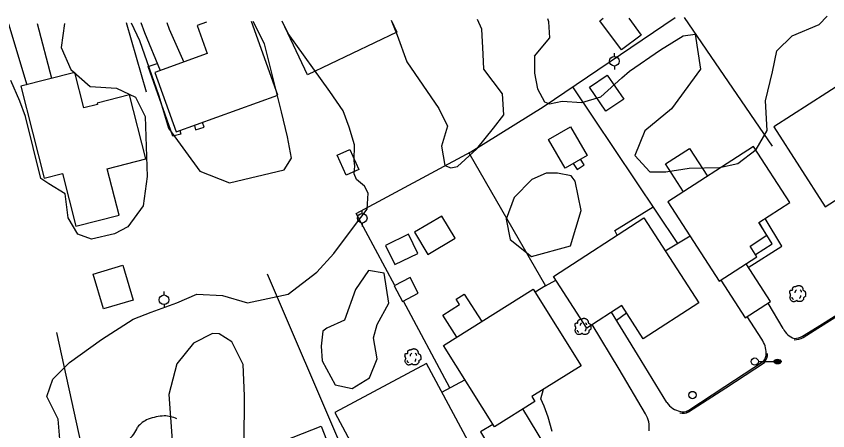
# Model space of a CAD drawing. Extents: x 2145380 to 2157287, y 139568 to 149130.
# Drawn here: x 2148700.1 to 2149038.2, y 143504 to 143676.5 of the extents above; entities that cross this region are included whole.
import ezdxf

# ---------------------------------------------------------------- set-up
doc = ezdxf.new("R2010")
doc.units = 0
for name, color, linetype in [('Default', 7, 'Continuous'), ('TOPO_Asphalt', 7, 'Continuous'), ('TOPO_Building', 7, 'Continuous'), ('TOPO_Concrete', 7, 'Continuous'), ('TOPO_Curb Back', 7, 'Continuous'), ('TOPO_Fence', 7, 'Continuous'), ('TOPO_Light Pole', 7, 'Continuous'), ('TOPO_Misc Line', 7, 'Continuous'), ('TOPO_Power Pole', 7, 'Continuous'), ('TOPO_Sidewalk', 7, 'Continuous'), ('TOPO_Tree', 7, 'Continuous'), ('TOPO_Tree Line', 7, 'Continuous'), ('TOPO_Wall Freestanding', 7, 'Continuous'), ('TOPO_Water Meter', 7, 'Continuous')]:
    doc.layers.add(name, color=color, linetype=linetype)

# ---------------------------------------------------------------- blocks, each defined once
blk = doc.blocks.new('LP')
at = {"layer": 'TOPO_Light Pole'}
blk.add_line((3.81, 0), (20.32, 0), dxfattribs=at)
for points in [[(20.32, 0), (27.94, 0)], [(20.32, 0), (23.5, 0)], [(20.83, 1.27), (27.43, 1.27)], [(20.83, 1.27), (23.5, 1.27)], [(23.71, 1.27), (27.43, 1.27)], [(23.71, 0), (27.94, 0)], [(20.83, -1.27), (27.43, -1.27)], [(20.83, -1.27), (23.5, -1.27)], [(23.71, -1.27), (27.43, -1.27)]]:
    blk.add_lwpolyline(points, dxfattribs=at)
blk.add_circle((0, 0), 3.81, dxfattribs=at)
blk.add_ellipse((24.13, 0), major_axis=(3.81, 0), ratio=0.666667, dxfattribs=at)
blk = doc.blocks.new('POWPOL')
at = {"layer": 'TOPO_Power Pole'}
for p, q in [((0, 10.2), (0, 17.3)), ((0, -10.2), (0, -17.3))]:
    blk.add_line(p, q, dxfattribs=at)
blk.add_circle((0, 0), 10.2, dxfattribs=at)
blk = doc.blocks.new('TREE')
at = {"layer": 'TOPO_Tree'}
for points in [[(-14.1, -0.4), (-14.2, 0.5), (-14.4, 1.4), (-14.6, 2.3), (-14.8, 3.2), (-15.5, 4), (-15.7, 4.9), (-15.8, 5.6), (-15.7, 6.3), (-15.7, 7), (-15.6, 7.9), (-15.7, 8.8), (-15.1, 9.7), (-14.6, 10.4), (-13.8, 10.5), (-13, 10.7), (-12.2, 11), (-11.1, 10), (-10.4, 10.7), (-9.4, 11.7), (-10.3, 13.3), (-9.8, 14.4), (-9.6, 15.1), (-9.3, 15.9), (-8.8, 16.5), (-8.2, 17.3), (-7.5, 17.7), (-6.7, 18.1), (-6.1, 18.4), (-5.6, 18.6), (-5.1, 18.7), (-4.5, 18.7), (-4, 18.5), (-3.5, 18.1)], [(-3.5, 17.6), (-3.1, 18.3), (-2.6, 18.8), (-1.9, 19.2), (-1, 19.7), (-0.2, 20), (0.7, 20.2), (1.6, 20.5), (2.5, 20.8), (3.4, 20.8), (4.1, 20.7), (4.8, 20.5), (5.5, 20.2), (6.4, 19.9), (7.3, 19.7), (8.2, 19.2), (9.4, 18.4), (10, 17.2), (10.8, 16), (11.2, 15.3), (11.6, 14.6), (11.9, 13.9), (12.2, 13.1), (11.4, 12), (11.9, 11.2), (12, 11), (12.2, 10.9), (12.4, 10.7), (12.9, 10.4), (13.5, 10), (14, 9.7), (14.7, 9.2), (15.4, 8.7), (16.1, 8.1), (16.7, 7.5), (16.9, 6.7), (17.1, 6), (17.6, 4.4), (17.7, 2.8), (17.7, 1.2), (17.7, -0.2), (17.8, -2.2), (16.6, -3), (15.5, -3.8), (14.3, -4.6), (13.2, -5.3)], [(13.2, -5.3), (13.3, -5.8), (13.4, -6.3), (13.4, -6.7), (13.8, -8.5), (12.2, -10), (10.8, -11.5), (10, -12.3), (9.1, -12.8), (8.2, -13.1), (6, -13.8), (3.3, -13.6), (1.3, -13.1), (0.5, -12.9), (-0.1, -11.4), (-0.8, -11.5), (-2, -11.6), (-3.3, -12.8), (-4.5, -13.1), (-6.1, -13.5), (-7.8, -14), (-9.3, -13.6), (-11.4, -13.1), (-12.8, -11.4), (-14.1, -9.4), (-15.3, -7.3), (-15.6, -5.1), (-15.1, -3), (-14.9, -1.9), (-13.9, -0.8), (-13.5, 0.1)], [(-4.2, 5.1), (-4.5, 6.1), (-4.3, 7.2), (-3.8, 8.2), (-3.3, 9.3), (-2.7, 10.3), (-1.6, 11)], [(5.9, 11.2), (6.5, 10.7), (7, 10.2), (7.4, 9.5), (7.9, 8.6), (8.3, 7.6), (8.5, 6.6)], [(-11.4, -4.5), (-11.5, -5.4), (-11, -6.3), (-10.1, -7.2), (-9.3, -8), (-8.5, -8.3), (-7.7, -8.1)], [(4.8, -6.3), (5.7, -5.7), (6.3, -4.9), (6.8, -3.9), (7.4, -2.8), (7.6, -1.7), (7.5, -0.6)]]:
    blk.add_open_spline(points, degree=3, dxfattribs=at)
blk = doc.blocks.new('WTRMTR')
at = {"layer": 'Default'}
blk.add_circle((0, 0), 3.89, dxfattribs=at)

msp = doc.modelspace()

# ---------------------------------------------------------------- linework, layer by layer
at = {"layer": 'TOPO_Asphalt'}
for p, q in [((2148696.87, 143673.32), (2148704.46, 143648.03)), ((2148708.84, 143673.44), (2148714.73, 143650.69))]:
    msp.add_line(p, q, dxfattribs=at)
for points in [[(2148752.03, 143673.85), (2148753.54, 143669.7), (2148759.99, 143653.9)], [(2148762.79, 143673.96), (2148763.83, 143671.18), (2148769.84, 143657.44)], [(2149019.62, 143546.5), (2149013.34, 143557.15)], [(2148971.18, 143515.82), (2148958.88, 143535.73), (2148948.09, 143553.42)], [(2149010.68, 143542.09), (2149004.56, 143551.5)], [(2148962.29, 143511.07), (2148951.21, 143529.62), (2148940.02, 143548.21)]]:
    msp.add_lwpolyline(points, dxfattribs=at)
for centre, radius, start, end in [((2149026.59, 143549.79), 7.71, 205.3006, 252.2592), ((2149001.89, 143536.09), 10.65, 0.6588, 34.3353), ((2148978.03, 143520.02), 8.04, 211.5363, 261.0296), ((2148952.86, 143505.42), 10.99, 352.6142, 30.9563)]:
    msp.add_arc(centre, radius, start, end, dxfattribs=at)
at = {"layer": 'TOPO_Building'}
for points in [[(2148779.35, 143674.12), (2148775.42, 143672.7), (2148779.64, 143660.97), (2148757.82, 143653.12), (2148766.71, 143628.38), (2148809.08, 143643.62), (2148798.04, 143674.3)], [(2148856.31, 143674.86), (2148858.67, 143669.88), (2148821.36, 143652.18), (2148810.81, 143674.42)], [(2148955.24, 143675.78), (2148960.49, 143668.71), (2148952.19, 143662.55), (2148943.18, 143674.66), (2148944.56, 143675.69)]]:
    msp.add_lwpolyline(points, dxfattribs=at)
for points in [[(2149052.45, 143654.01), (2149015.74, 143630.47), (2149037.09, 143597.17), (2149053.48, 143607.68), (2149049.07, 143614.56), (2149052.86, 143616.99), (2149053.49, 143616), (2149056.25, 143617.77), (2149053.57, 143621.96), (2149067.34, 143630.79)], [(2148702.01, 143647.41), (2148711.77, 143609.14), (2148719.28, 143611.06), (2148724.87, 143589.14), (2148742.92, 143593.74), (2148738, 143613.02), (2148754.08, 143617.13), (2148747.27, 143643.81), (2148733.8, 143640.38), (2148733.95, 143639.81), (2148728.19, 143638.34), (2148724.42, 143653.13)], [(2148946.33, 143652.06), (2148953.17, 143642.04), (2148945.77, 143636.99), (2148938.93, 143647.01)], [(2148928.83, 143613.27), (2148921.85, 143625.24), (2148930.95, 143630.54), (2148937.92, 143618.56)], [(2148839, 143621.11), (2148842.87, 143612.8), (2148837.59, 143610.35), (2148833.72, 143618.65)], [(2149008.7, 143576.45), (2149005.85, 143580.85), (2149012.83, 143585.38), (2149009.44, 143590.61), (2149022.42, 143599.02), (2149007.28, 143622.37), (2148971.6, 143599.24), (2148992.99, 143566.26)], [(2148871.51, 143577.39), (2148882.89, 143584.15), (2148877.42, 143593.36), (2148866.04, 143586.6)], [(2148961.61, 143592.57), (2148984.43, 143557.21), (2148961.3, 143542.28), (2148952.34, 143556.17), (2148937.75, 143546.75), (2148923.89, 143568.23)], [(2148867.33, 143577.84), (2148863.45, 143585.77), (2148853.86, 143581.07), (2148857.75, 143573.15)], [(2148744.42, 143572.86), (2148748.73, 143558.36), (2148736.37, 143554.68), (2148732.06, 143569.19)], [(2148861.03, 143557.77), (2148867.6, 143561.22), (2148864.14, 143567.8), (2148857.57, 143564.34)], [(2148878.08, 143539.5), (2148915.47, 143562.92), (2148935.4, 143531.09), (2148914.87, 143518.23), (2148916.15, 143516.2), (2148899.29, 143505.63)], [(2148871.02, 143531.98), (2148832.84, 143511.53), (2148851.32, 143477.03), (2148868.53, 143486.25), (2148867.36, 143488.43), (2148888.33, 143499.67)], [(2148827.16, 143505.85), (2148837.73, 143478.85), (2148821.9, 143472.66), (2148823.89, 143467.57), (2148813.01, 143463.32), (2148813.78, 143461.35), (2148800.85, 143456.3), (2148787.53, 143490.35)]]:
    msp.add_lwpolyline(points, close=True, dxfattribs=at)
at = {"layer": 'TOPO_Concrete'}
msp.add_line((2148950.14, 143550.07), (2148954.31, 143553.11), dxfattribs=at)
for points in [[(2148978.07, 143603.44), (2148970.62, 143615.1), (2148980.64, 143621.5), (2148988.06, 143609.91)], [(2148932.15, 143615.2), (2148933.76, 143612.7), (2148936.74, 143614.61), (2148935.22, 143616.99)], [(2148950.45, 143585.38), (2148949.47, 143587.29), (2148965.38, 143597.2)], [(2148883.59, 143542.95), (2148877.75, 143552.08), (2148884.81, 143556.6), (2148883.43, 143558.77), (2148886.74, 143560.89), (2148894.04, 143549.49)], [(2148923.31, 143503.69), (2148921.68, 143509.7), (2148920.01, 143514.27), (2148918.67, 143517.34), (2148919.7, 143521.25)]]:
    msp.add_lwpolyline(points, dxfattribs=at)
for centre, radius, start, end in [((2148758.69, 143499.4), 10.07, 111.1515, 143.1717), ((2148763.02, 143487.42), 22.81, 93.3349, 110.4307), ((2148761.15, 143494.98), 15.22, 67.35, 87.9762), ((2148737.92, 143510.75), 13.77, 310.0742, 337.289)]:
    msp.add_arc(centre, radius, start, end, dxfattribs=at)
at = {"layer": 'TOPO_Curb Back'}
for points in [[(2149027.7, 143543.31), (2149033.76, 143547.17), (2149047.88, 143556.06), (2149056.92, 143562.05)], [(2149028, 143542.79), (2149034.08, 143546.67), (2149048.2, 143555.56), (2149057.32, 143561.6)], [(2148979.89, 143512.36), (2148995.35, 143522.38), (2149011.45, 143532.9)], [(2148980.19, 143511.84), (2148995.68, 143521.88), (2149011.87, 143532.46)]]:
    msp.add_lwpolyline(points, dxfattribs=at)
for centre, radius, start, end in [((2149024.16, 143550.16), 7.72, 270.5823, 297.3416), ((2149024.16, 143550.17), 8.32, 270.5856, 297.5315), ((2149006.54, 143536.35), 6, 324.895, 358.6679), ((2149006.54, 143536.35), 6.6, 323.8678, 358.6695), ((2148977.97, 143516.21), 4.9, 253.9144, 296.9323), ((2148977.97, 143516.21), 4.3, 253.9167, 296.5261)]:
    msp.add_arc(centre, radius, start, end, dxfattribs=at)
at = {"layer": 'TOPO_Fence'}
for p, q in [((2148754.34, 143644.87), (2148746.02, 143673.8)), ((2149015.19, 143622.44), (2148978.53, 143675.99)), ((2148931.89, 143647.1), (2148975.6, 143581.98)), ((2148970.43, 143578.9), (2148980.79, 143585.07)), ((2148841.8, 143483.09), (2148804.7, 143569.24)), ((2148920.61, 143564.32), (2148916.26, 143561.65)), ((2148880.79, 143521.9), (2148861.37, 143557.95)), ((2148877.4, 143520.07), (2148887, 143525.26))]:
    msp.add_line(p, q, dxfattribs=at)
for points in [[(2148857.85, 143564.49), (2148841.7, 143594.48), (2148889.52, 143620.15), (2148919.65, 143638.82), (2148974.56, 143675.95)], [(2148888.61, 143619.66), (2148920.61, 143564.32), (2148924.91, 143566.64)], [(2148729.31, 143469.48), (2148733.35, 143470.14), (2148717.02, 143544.94)]]:
    msp.add_lwpolyline(points, dxfattribs=at)
at = {"layer": 'TOPO_Misc Line'}
for points in [[(2148993.6, 143566.66), (2149003.72, 143550.96), (2149014.26, 143557.75), (2149004.12, 143573.48)], [(2148898.66, 143506.64), (2148893.51, 143503.53), (2148905.88, 143483.05), (2148923.06, 143493.43), (2148911.18, 143513.09)]]:
    msp.add_lwpolyline(points, dxfattribs=at)
at = {"layer": 'TOPO_Sidewalk'}
for points in [[(2148768.29, 143628.95), (2148768.63, 143627.5), (2148765.27, 143626.64), (2148754.98, 143655.61), (2148758.76, 143656.91)], [(2148774.28, 143631.1), (2148774.76, 143629.31), (2148778.37, 143630.35), (2148777.7, 143632.33)], [(2149005.09, 143571.97), (2149019.02, 143580.82), (2149012.06, 143592.3)]]:
    msp.add_lwpolyline(points, dxfattribs=at)
at = {"layer": 'TOPO_Tree Line'}
for points in [[(2148718.46, 143497.16), (2148717.55, 143508.76), (2148712.81, 143518.24), (2148715.34, 143525.45), (2148722.25, 143532.34), (2148735.66, 143542.01), (2148748.83, 143550.47), (2148756.33, 143553.41), (2148766.93, 143557.31), (2148775.35, 143560.8), (2148785.98, 143560.31), (2148796.49, 143557.18), (2148813.33, 143560.91), (2148825.28, 143569.98), (2148832.35, 143577.73), (2148841.04, 143589.22), (2148846.29, 143596.22), (2148846.66, 143602.94), (2148845.13, 143605.84), (2148841.8, 143608.64), (2148840.91, 143610.92), (2148841.08, 143614.22), (2148840.85, 143616.34), (2148840.95, 143622.95), (2148838.84, 143630.32), (2148836.26, 143637.17), (2148830.68, 143645.2), (2148813.41, 143669.37), (2148810.84, 143674.42)], [(2148747.89, 143673.81), (2148751.43, 143666.46), (2148759.52, 143643.45), (2148763.55, 143629.87), (2148776.57, 143612.01), (2148788.88, 143607.17), (2148811.67, 143612.57), (2148814.73, 143617.5), (2148813.05, 143626.29), (2148810.63, 143636.71), (2148803.55, 143665), (2148798.82, 143674.31)], [(2148856.3, 143674.86), (2148858.76, 143668.62), (2148862.79, 143657.55), (2148876.16, 143638.13), (2148879.71, 143630.8), (2148877.3, 143622.47), (2148878.67, 143614.4), (2148881.19, 143613.49), (2148883.93, 143614.04), (2148891.93, 143621.3), (2148898.86, 143629.93), (2148903.28, 143635.49), (2148902.67, 143644.25), (2148894.92, 143654.53), (2148894.57, 143660.75), (2148894.11, 143671.17), (2148892.32, 143675.21)], [(2148916.04, 143659.91), (2148916.04, 143652.78), (2148917.23, 143646.24), (2148920.22, 143640.9), (2148922.3, 143640.11), (2148927.51, 143641.21), (2148935.78, 143640.65), (2148943.65, 143642.92), (2148952.37, 143650.87), (2148955.55, 143653.7), (2148968.52, 143662.5), (2148977.94, 143668.35), (2148982.95, 143669.02), (2148985.16, 143654.5), (2148973.11, 143637.99), (2148961.96, 143628.81), (2148957.84, 143618.52), (2148964.07, 143611.71), (2148970.7, 143611.79), (2148980.41, 143613.22), (2148993.1, 143613.57), (2149000.73, 143615.19), (2149008.31, 143621.07), (2149012.95, 143628.96), (2149012.28, 143641.27), (2149015.12, 143653.38), (2149016.9, 143662.07), (2149023.4, 143668.31), (2149034.58, 143673.09), (2149037.98, 143676.52)], [(2148916.04, 143659.91), (2148922.42, 143667.48), (2148921.99, 143674.14), (2148921.53, 143675.48)], [(2148720.21, 143673.55), (2148718.78, 143663.57), (2148722.77, 143654.31), (2148730.83, 143647.25), (2148741.82, 143646.56), (2148749.82, 143642.8), (2148753.73, 143634.73), (2148754.59, 143609.86), (2148752.99, 143597.61), (2148746.55, 143588.87), (2148741.01, 143585.91), (2148731.44, 143583.76), (2148725.73, 143585.87), (2148721.74, 143592.67), (2148720.43, 143602.64), (2148713.61, 143606.75), (2148710.38, 143608.99), (2148703.9, 143634.86), (2148701.57, 143641.15), (2148697.79, 143649.78)], [(2148931.83, 143609.37), (2148931.26, 143610.08), (2148925.59, 143611.16), (2148920.86, 143611.19), (2148914.82, 143608.53), (2148907.51, 143601.08), (2148904.13, 143592.01), (2148905.83, 143583.59), (2148914.75, 143576.49), (2148931.05, 143580.92), (2148935.47, 143595.68), (2148932.94, 143607.88), (2148931.29, 143610.09)], [(2148827.83, 143545.39), (2148827.07, 143539.2), (2148827.47, 143533.16), (2148833, 143523.18), (2148839.98, 143521.58), (2148847.21, 143526.01), (2148850.38, 143534), (2148848.97, 143542.63), (2148850.41, 143548.18), (2148855.36, 143557.15), (2148853.31, 143569.57), (2148846.86, 143570.65), (2148841.39, 143562.85), (2148836.8, 143550.04), (2148829.47, 143546.65), (2148827.83, 143545.39)], [(2148794.09, 143445.2), (2148797.15, 143448.73), (2148798.49, 143451.44), (2148798.93, 143459.68), (2148797.55, 143468.62), (2148795.91, 143482.13), (2148795.1, 143498.46), (2148795.16, 143518.57), (2148794.58, 143531.52), (2148789.94, 143540.96), (2148784.64, 143544.34), (2148781.82, 143544.46), (2148773.91, 143540.43), (2148766.95, 143531.82), (2148763.61, 143519.04), (2148765.05, 143499.89), (2148771.03, 143490.22), (2148777.83, 143484.72), (2148785.68, 143472.28), (2148789.34, 143458.49), (2148790.61, 143452.92), (2148794.28, 143444.78), (2148795.66, 143443.82)]]:
    msp.add_lwpolyline(points, dxfattribs=at)
at = {"layer": 'TOPO_Wall Freestanding'}
msp.add_line((2149012.25, 143586.28), (2149009.57, 143590.69), dxfattribs=at)
msp.add_lwpolyline([(2149008.1, 143577.38), (2149014.99, 143581.76), (2149012.81, 143585.36)], dxfattribs=at)

# ---------------------------------------------------------------- block references
at = {"layer": 'TOPO_Light Pole', "xscale": 0.39370000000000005, "yscale": 0.3937000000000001}
msp.add_blockref('LP', (2149007.77, 143532.79), dxfattribs=at)
at = {"layer": 'TOPO_Power Pole', "xscale": 0.19685000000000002, "yscale": 0.19685000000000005}
for p in [(2148949.28, 143657.81), (2148844.22, 143592.47), (2148761.66, 143558.5)]:
    msp.add_blockref('POWPOL', p, dxfattribs=at)
at = {"layer": 'TOPO_Tree', "xscale": 0.19685000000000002, "yscale": 0.19685000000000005}
for p in [(2149025.49, 143560.42), (2148936.03, 143546.74), (2148865.14, 143534.08)]:
    msp.add_blockref('TREE', p, dxfattribs=at)
at = {"layer": 'TOPO_Water Meter', "xscale": 0.39370000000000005, "yscale": 0.3937000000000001}
msp.add_blockref('WTRMTR', (2148981.85, 143518.87), dxfattribs=at)

doc.saveas('drawing.dxf')
